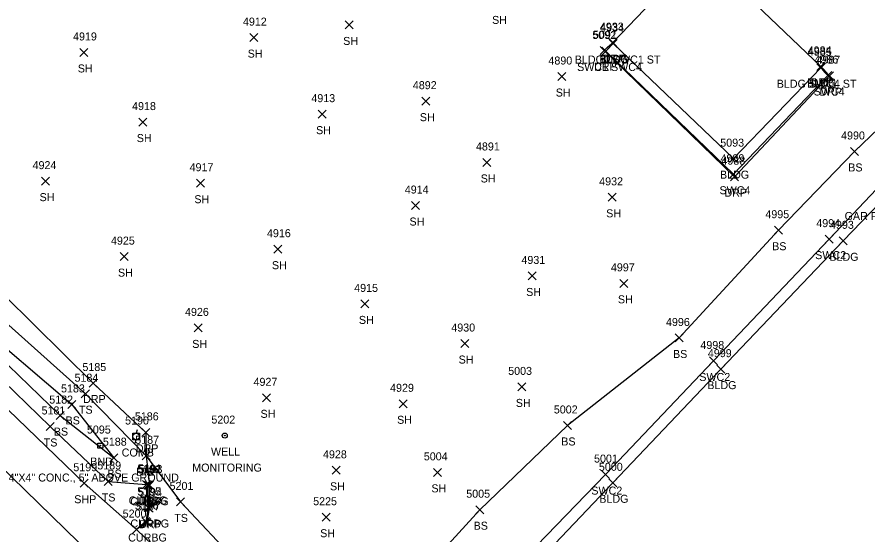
# Model space of a CAD drawing. Extents: x 1472233 to 1475777, y 540726 to 543442.
# Drawn here: x 1474819.6 to 1475032, y 541481 to 541610.2 of the extents above; entities that cross this region are included whole.
import ezdxf

# ---------------------------------------------------------------- set-up
doc = ezdxf.new("R2010")
doc.units = 0
for name, color, linetype in [('L_A', 7, 'Continuous'), ('L_C', 7, 'Continuous'), ('L_I', 7, 'Continuous'), ('L_TIC', 7, 'Continuous'), ('LBC', 7, 'Continuous'), ('LELB', 7, 'Continuous'), ('Level 18', 7, 'Continuous'), ('LSOGP', 7, 'Continuous'), ('M_A', 7, 'Continuous'), ('M_C', 7, 'Continuous'), ('M_I', 7, 'Continuous'), ('P_A', 7, 'Continuous'), ('P_I', 7, 'Continuous'), ('P_TIC', 7, 'Continuous'), ('PET', 7, 'Continuous'), ('PSP', 7, 'Continuous'), ('R_A', 7, 'Continuous'), ('R_I', 7, 'Continuous'), ('R_TIC', 7, 'Continuous'), ('RC', 7, 'Continuous'), ('RDP', 7, 'Continuous'), ('RSW', 7, 'Continuous'), ('U_A', 7, 'Continuous'), ('U_C', 7, 'Continuous'), ('U_I', 7, 'Continuous'), ('UP', 7, 'Continuous'), ('UWW', 7, 'Continuous')]:
    doc.layers.add(name, color=color, linetype=linetype)

msp = doc.modelspace()

# ---------------------------------------------------------------- linework, layer by layer
at = {"layer": 'L_TIC'}
for points in [[(1474901.63, 541607.25), (1474903.63, 541609.25)], [(1474903.63, 541607.25), (1474901.63, 541609.25)], [(1474877.77, 541604.08), (1474879.77, 541606.08)], [(1474879.77, 541604.08), (1474877.77, 541606.08)], [(1474967.51, 541602.82), (1474969.51, 541604.82)], [(1474969.51, 541602.82), (1474967.51, 541604.82)], [(1474967.59, 541602.6), (1474969.59, 541604.6)], [(1474969.59, 541602.6), (1474967.59, 541604.6)], [(1474835.35, 541600.37), (1474837.35, 541602.37)], [(1474837.35, 541600.37), (1474835.35, 541602.37)], [(1475019.42, 541596.87), (1475021.42, 541598.87)], [(1475021.42, 541596.87), (1475019.42, 541598.87)], [(1475019.46, 541596.55), (1475021.46, 541598.55)], [(1475021.46, 541596.55), (1475019.46, 541598.55)], [(1474954.73, 541594.35), (1474956.73, 541596.35)], [(1474956.73, 541594.35), (1474954.73, 541596.35)], [(1474920.78, 541588.19), (1474922.78, 541590.19)], [(1474922.78, 541588.19), (1474920.78, 541590.19)], [(1474894.86, 541584.94), (1474896.86, 541586.94)], [(1474896.86, 541584.94), (1474894.86, 541586.94)], [(1474850.08, 541582.96), (1474852.08, 541584.96)], [(1474852.08, 541582.96), (1474850.08, 541584.96)], [(1475027.85, 541575.62), (1475029.85, 541577.62)], [(1475029.85, 541575.62), (1475027.85, 541577.62)], [(1474997.66, 541573.82), (1474999.66, 541575.82)], [(1474999.66, 541573.82), (1474997.66, 541575.82)], [(1474997.66, 541573.82), (1474999.66, 541575.82)], [(1474999.66, 541573.82), (1474997.66, 541575.82)], [(1474935.98, 541572.87), (1474937.98, 541574.87)], [(1474937.98, 541572.87), (1474935.98, 541574.87)], [(1474825.79, 541568.2), (1474827.79, 541570.2)], [(1474827.79, 541568.2), (1474825.79, 541570.2)], [(1474864.45, 541567.68), (1474866.45, 541569.68)], [(1474866.45, 541567.68), (1474864.45, 541569.68)], [(1474967.33, 541564.15), (1474969.33, 541566.15)], [(1474969.33, 541564.15), (1474967.33, 541566.15)], [(1474918.2, 541562.1), (1474920.2, 541564.1)], [(1474920.2, 541562.1), (1474918.2, 541564.1)], [(1475008.84, 541555.93), (1475010.84, 541557.93)], [(1475010.84, 541555.93), (1475008.84, 541557.93)], [(1475024.99, 541553.28), (1475026.99, 541555.28)], [(1475026.99, 541553.28), (1475024.99, 541555.28)], [(1474883.83, 541551.19), (1474885.83, 541553.19)], [(1474885.83, 541551.19), (1474883.83, 541553.19)], [(1474845.37, 541549.33), (1474847.37, 541551.33)], [(1474847.37, 541549.33), (1474845.37, 541551.33)], [(1474947.34, 541544.5), (1474949.34, 541546.5)], [(1474949.34, 541544.5), (1474947.34, 541546.5)], [(1474970.26, 541542.65), (1474972.26, 541544.65)], [(1474972.26, 541542.65), (1474970.26, 541544.65)], [(1474905.56, 541537.51), (1474907.56, 541539.51)], [(1474907.56, 541537.51), (1474905.56, 541539.51)], [(1474863.92, 541531.51), (1474865.92, 541533.51)], [(1474865.92, 541531.51), (1474863.92, 541533.51)], [(1474984.08, 541528.99), (1474986.08, 541530.99)], [(1474986.08, 541528.99), (1474984.08, 541530.99)], [(1474930.47, 541527.6), (1474932.47, 541529.6)], [(1474932.47, 541527.6), (1474930.47, 541529.6)], [(1474994.49, 541521.2), (1474996.49, 541523.2)], [(1474996.49, 541521.2), (1474994.49, 541523.2)], [(1474944.76, 541516.76), (1474946.76, 541518.76)], [(1474946.76, 541516.76), (1474944.76, 541518.76)], [(1474835.71, 541515.06), (1474837.71, 541517.06)], [(1474837.71, 541515.06), (1474835.71, 541517.06)], [(1474880.99, 541514.03), (1474882.99, 541516.03)], [(1474882.99, 541514.03), (1474880.99, 541516.03)], [(1474832.33, 541512.38), (1474834.33, 541514.38)], [(1474834.33, 541512.38), (1474832.33, 541514.38)], [(1474915.11, 541512.54), (1474917.11, 541514.54)], [(1474917.11, 541512.54), (1474915.11, 541514.54)], [(1474829.39, 541509.59), (1474831.39, 541511.59)], [(1474831.39, 541509.59), (1474829.39, 541511.59)], [(1474826.9, 541506.87), (1474828.9, 541508.87)], [(1474828.9, 541506.87), (1474826.9, 541508.87)], [(1474956.16, 541507.12), (1474958.16, 541509.12)], [(1474958.16, 541507.12), (1474956.16, 541509.12)], [(1474842.79, 541499.07), (1474844.79, 541501.07)], [(1474844.79, 541499.07), (1474842.79, 541501.07)], [(1474842.79, 541499.07), (1474844.79, 541501.07)], [(1474844.79, 541499.07), (1474842.79, 541501.07)], [(1474850.88, 541499.54), (1474852.88, 541501.54)], [(1474852.88, 541499.54), (1474850.88, 541501.54)], [(1474898.34, 541495.91), (1474900.34, 541497.91)], [(1474900.34, 541495.91), (1474898.34, 541497.91)], [(1474923.68, 541495.4), (1474925.68, 541497.4)], [(1474925.68, 541495.4), (1474923.68, 541497.4)], [(1474841.4, 541493.13), (1474843.4, 541495.13)], [(1474843.4, 541493.13), (1474841.4, 541495.13)], [(1474967.51, 541492.79), (1474969.51, 541494.79)], [(1474969.51, 541492.79), (1474967.51, 541494.79)], [(1474850.95, 541492.37), (1474852.95, 541494.37)], [(1474852.95, 541492.37), (1474850.95, 541494.37)], [(1474859.52, 541488.01), (1474861.52, 541490.01)], [(1474861.52, 541488.01), (1474859.52, 541490.01)], [(1474934.27, 541486.06), (1474936.27, 541488.06)], [(1474936.27, 541486.06), (1474934.27, 541488.06)], [(1474895.88, 541484.18), (1474897.88, 541486.18)], [(1474897.88, 541484.18), (1474895.88, 541486.18)]]:
    msp.add_lwpolyline(points, dxfattribs=at)
at = {"layer": 'LBC'}
for points in [[(1474990.21, 541626.57), (1474968.51, 541603.82), (1474968.59, 541603.6), (1474998.66, 541574.82)], [(1474990.21, 541626.57), (1474990.55, 541626.39), (1474991.65, 541625.41), (1475020.42, 541597.87), (1475020.46, 541597.55), (1474998.66, 541574.82)], [(1475144.27, 541507.64), (1475107.29, 541543.12), (1475083.56, 541565.89), (1475059.36, 541589.08), (1475039.65, 541568.48), (1475025.99, 541554.28), (1474995.49, 541522.2), (1474968.51, 541493.79), (1474949.2, 541473.47), (1474928.3, 541451.13), (1474953.56, 541427.22), (1474981.13, 541401.01), (1475012.94, 541370.88), (1475013.8, 541370.08)]]:
    msp.add_lwpolyline(points, dxfattribs=at)
at = {"layer": 'LELB'}
for points in [[(1474874.35, 541686.34), (1474843.02, 541683.96), (1474803.71, 541674.06), (1474781.9, 541670.96), (1474757.18, 541659.71), (1474724.18, 541638.54), (1474717.86, 541626.89), (1474722.01, 541623.04), (1474720.87, 541620.26), (1474718.25, 541617.83), (1474721.79, 541611.05), (1474727.93, 541604.53), (1474740.37, 541592.25), (1474769.12, 541563.74), (1474804.5, 541530.53), (1474827.9, 541507.87), (1474842.4, 541494.13), (1474851.95, 541493.37)], [(1474883.59, 541678.72), (1474843.2, 541677.72), (1474803.71, 541674.06), (1474783.59, 541667.12), (1474757.86, 541656.93), (1474728.42, 541638.8), (1474722.01, 541623.04), (1474720.89, 541622.23), (1474717.25, 541622.95), (1474717.16, 541621.06), (1474720.87, 541620.26), (1474723.24, 541615.96), (1474733.78, 541606.24), (1474743.82, 541595.58), (1474771.63, 541566.22), (1474807.07, 541533.08), (1474830.39, 541510.59), (1474843.79, 541500.07)], [(1474873.9, 541672.96), (1474843.7, 541671.74), (1474804.88, 541667.01), (1474785.38, 541663.6), (1474763.07, 541645.36), (1474733.88, 541626.81), (1474738.46, 541613.73), (1474748.56, 541600.52), (1474777.17, 541570.88), (1474812.73, 541537.45), (1474836.71, 541516.06), (1474851.88, 541500.54), (1474860.52, 541489.01), (1474874.9, 541473.68), (1474885.21, 541459.38)], [(1474783.59, 541667.12), (1474760.03, 541652.04), (1474730.62, 541632.17), (1474727.06, 541622.33), (1474733.56, 541610.99), (1474745.61, 541597.12), (1474772.84, 541567.15), (1474808.55, 541534.56), (1474833.33, 541513.38), (1474843.79, 541500.07)], [(1475137.37, 541526.68), (1475115.99, 541551.06), (1475095.48, 541570.79), (1475060.87, 541607.38), (1475028.85, 541576.62), (1475009.84, 541556.93), (1474985.08, 541529.99), (1474957.16, 541508.12), (1474935.27, 541487.06), (1474912.53, 541462.14), (1474913.44, 541430.9)]]:
    msp.add_lwpolyline(points, dxfattribs=at)
at = {"layer": 'Level 18'}
msp.add_lwpolyline([(1474839.83, 541503.73), (1474841.08, 541503.73), (1474841.08, 541502.48), (1474839.83, 541502.48)], close=True, dxfattribs=at)
msp.add_circle((1474840.45, 541503.1), 0.0833, dxfattribs=at)
at = {"layer": 'LSOGP'}
msp.add_lwpolyline([(1475133.02, 541629.22), (1475120.65, 541577.67), (1475134.56, 541552.41), (1475155.55, 541520.28), (1475144.27, 541507.64), (1475107.29, 541543.12), (1475083.56, 541565.89), (1475059.36, 541589.08), (1475039.65, 541568.48), (1475025.99, 541554.28), (1474995.49, 541522.2), (1474968.51, 541493.79), (1474949.2, 541473.47), (1474928.3, 541451.13), (1474953.56, 541427.22), (1474981.13, 541401.01), (1475012.94, 541370.88), (1475013.8, 541370.08), (1475010.35, 541368.43), (1475001.28, 541346.33)], dxfattribs=at)
at = {"layer": 'P_TIC'}
for points in [[(1474835.41, 541492.68), (1474837.41, 541494.68)], [(1474837.41, 541492.68), (1474835.41, 541494.68)], [(1474848.46, 541481.1), (1474850.46, 541483.1)], [(1474850.46, 541481.1), (1474848.46, 541483.1)]]:
    msp.add_lwpolyline(points, dxfattribs=at)
at = {"layer": 'PET'}
msp.add_lwpolyline([(1474257.17, 542041.35), (1474290.36, 542008.95), (1474318.16, 541982.22), (1474353.09, 541947.73), (1474380.11, 541921.32), (1474409.43, 541892.59), (1474448.11, 541855.39), (1474480.03, 541823.99), (1474515.94, 541789.15), (1474551.47, 541754.04), (1474586.76, 541720.19), (1474622.34, 541685.28), (1474642.2, 541667.03), (1474678.81, 541632.27), (1474705.96, 541604.58), (1474732.85, 541577.87), (1474757.56, 541553.54), (1474794.98, 541517.97), (1474838.32, 541475.71), (1474843.05, 541471.26), (1474873.72, 541441.3), (1474901.31, 541414.4), (1474940.73, 541376.24), (1474987.96, 541330.09)], dxfattribs=at)
at = {"layer": 'PSP'}
msp.add_lwpolyline([(1474803.05, 541525.86), (1474836.41, 541493.68), (1474849.46, 541482.1), (1474865.57, 541466.67), (1474878.24, 541453.47), (1474892.14, 541440.03), (1474927.46, 541405.79), (1474935.39, 541397.53), (1474970.83, 541362.98), (1474995.02, 541339.69)], dxfattribs=at)
at = {"layer": 'R_TIC'}
for points in [[(1474967.51, 541602.82), (1474969.51, 541604.82)], [(1474969.51, 541602.82), (1474967.51, 541604.82)], [(1474965.29, 541600.84), (1474967.29, 541602.84)], [(1474967.29, 541600.84), (1474965.29, 541602.84)], [(1474965.29, 541600.84), (1474967.29, 541602.84)], [(1474967.29, 541600.84), (1474965.29, 541602.84)], [(1474965.71, 541600.73), (1474967.71, 541602.73)], [(1474967.71, 541600.73), (1474965.71, 541602.73)], [(1474965.71, 541600.73), (1474967.71, 541602.73)], [(1474967.71, 541600.73), (1474965.71, 541602.73)], [(1474967.59, 541602.6), (1474969.59, 541604.6)], [(1474969.59, 541602.6), (1474967.59, 541604.6)], [(1475019.42, 541596.87), (1475021.42, 541598.87)], [(1475021.42, 541596.87), (1475019.42, 541598.87)], [(1475019.46, 541596.55), (1475021.46, 541598.55)], [(1475021.46, 541596.55), (1475019.46, 541598.55)], [(1475021.17, 541594.61), (1475023.17, 541596.61)], [(1475023.17, 541594.61), (1475021.17, 541596.61)], [(1475021.6, 541594.55), (1475023.6, 541596.55)], [(1475023.6, 541594.55), (1475021.6, 541596.55)], [(1474997.66, 541569.92), (1474999.66, 541571.92)], [(1474999.66, 541569.92), (1474997.66, 541571.92)], [(1474997.87, 541569.31), (1474999.87, 541571.31)], [(1474999.87, 541569.31), (1474997.87, 541571.31)], [(1475021.56, 541553.7), (1475023.56, 541555.7)], [(1475023.56, 541553.7), (1475021.56, 541555.7)], [(1474992.61, 541523.24), (1474994.61, 541525.24)], [(1474994.61, 541523.24), (1474992.61, 541525.24)], [(1474837.67, 541517.73), (1474839.67, 541519.73)], [(1474839.67, 541517.73), (1474837.67, 541519.73)], [(1474850.83, 541505.4), (1474852.83, 541507.4)], [(1474852.83, 541505.4), (1474850.83, 541507.4)], [(1474850.88, 541499.54), (1474852.88, 541501.54)], [(1474852.88, 541499.54), (1474850.88, 541501.54)], [(1474965.64, 541494.84), (1474967.64, 541496.84)], [(1474967.64, 541494.84), (1474965.64, 541496.84)], [(1474850.95, 541492.37), (1474852.95, 541494.37)], [(1474852.95, 541492.37), (1474850.95, 541494.37)], [(1474851.35, 541492.17), (1474853.35, 541494.17)], [(1474853.35, 541492.17), (1474851.35, 541494.17)], [(1474851.72, 541492.22), (1474853.72, 541494.22)], [(1474853.72, 541492.22), (1474851.72, 541494.22)], [(1474851.39, 541486.62), (1474853.39, 541488.62)], [(1474853.39, 541486.62), (1474851.39, 541488.62)], [(1474851.64, 541486.44), (1474853.64, 541488.44)], [(1474853.64, 541486.44), (1474851.64, 541488.44)], [(1474850.83, 541483.11), (1474852.83, 541485.11)], [(1474852.83, 541483.11), (1474850.83, 541485.11)], [(1474851.1, 541482.87), (1474853.1, 541484.87)], [(1474853.1, 541482.87), (1474851.1, 541484.87)], [(1474848.46, 541481.1), (1474850.46, 541483.1)], [(1474850.46, 541481.1), (1474848.46, 541483.1)], [(1474848.46, 541481.1), (1474850.46, 541483.1)], [(1474850.46, 541481.1), (1474848.46, 541483.1)]]:
    msp.add_lwpolyline(points, dxfattribs=at)
at = {"layer": 'RC'}
msp.add_lwpolyline([(1474851.95, 541493.37), (1474852.35, 541493.17), (1474852.39, 541487.62), (1474851.83, 541484.11), (1474849.46, 541482.1)], dxfattribs=at)
at = {"layer": 'RDP'}
for points in [[(1474867.55, 541689.7), (1474874.35, 541686.34), (1474883.59, 541678.72), (1474885.69, 541671.59), (1474874.66, 541670.92), (1474845.18, 541667.08), (1474808.89, 541659.74), (1474779.58, 541630.86), (1474752.49, 541603.19), (1474780.83, 541573.79), (1474816.41, 541540.66), (1474838.67, 541518.73), (1474851.83, 541506.4), (1474851.88, 541500.54), (1474852.72, 541493.22), (1474852.64, 541487.44), (1474852.1, 541483.87), (1474849.46, 541482.1)], [(1474968.51, 541603.82), (1474966.29, 541601.84)], [(1475020.42, 541597.87), (1475022.6, 541595.55), (1474998.87, 541570.31), (1474966.29, 541601.84)]]:
    msp.add_lwpolyline(points, dxfattribs=at)
at = {"layer": 'RSW'}
for points in [[(1474968.59, 541603.6), (1474966.71, 541601.73)], [(1475020.46, 541597.55), (1475022.17, 541595.61), (1474998.66, 541570.92), (1474966.71, 541601.73)], [(1475107.29, 541543.12), (1475109.25, 541545.08), (1475085.78, 541567.6), (1475059.34, 541593.02), (1475037.29, 541570.3), (1475022.56, 541554.7), (1474993.61, 541524.24), (1474966.64, 541495.84), (1474946.97, 541475.51), (1474923.9, 541450.35), (1474950.75, 541424.65), (1474978.64, 541398.6), (1475010.35, 541368.43), (1475012.94, 541370.88)]]:
    msp.add_lwpolyline(points, dxfattribs=at)
at = {"layer": 'UP'}
for p, q in [((1474848.58, 541504.52), (1474848.58, 541506.19)), ((1474848.58, 541506.19), (1474850.25, 541506.19)), ((1474849.67, 541507.02), (1474849.42, 541506.19)), ((1474849.42, 541505.36), (1474849.42, 541505.36)), ((1474850.25, 541506.19), (1474850.25, 541504.52)), ((1474850.25, 541504.52), (1474848.58, 541504.52)), ((1474849.17, 541503.69), (1474849.42, 541504.52))]:
    msp.add_line(p, q, dxfattribs=at)
msp.add_circle((1474849.42, 541505.36), 0.833, dxfattribs=at)
at = {"layer": 'UWW'}
for radius in [0.625, 0.0833]:
    msp.add_circle((1474871.54, 541505.59), radius, dxfattribs=at)

# ---------------------------------------------------------------- texts
at = {"layer": 'L_A'}
for s, p in [('SH', (1474938.32, 541608.5)), ('SH', (1474901.12, 541603.25)), ('SH', (1474877.26, 541600.08)), ('BLDG', (1474965.1, 541598.82)), ('BLDG', (1474965.18, 541598.6)), ('SH', (1474834.83, 541596.37)), ('BLDG', (1475017.02, 541592.87)), ('BLDG', (1475017.05, 541592.55)), ('SH', (1474954.22, 541590.35)), ('SH', (1474920.27, 541584.19)), ('SH', (1474894.35, 541580.94)), ('SH', (1474849.57, 541578.96)), ('BS', (1475027.29, 541571.62)), ('SH', (1474935.47, 541568.87)), ('BLDG', (1474995.25, 541569.82)), ('BLDG', (1474995.25, 541569.82)), ('SH', (1474825.28, 541564.2)), ('SH', (1474863.94, 541563.68)), ('SH', (1474966.82, 541560.15)), ('SH', (1474917.69, 541558.1)), ('BS', (1475008.28, 541551.93)), ('BLDG', (1475022.58, 541549.28)), ('SH', (1474883.32, 541547.19)), ('SH', (1474844.86, 541545.33)), ('SH', (1474946.83, 541540.5)), ('SH', (1474969.75, 541538.65)), ('SH', (1474905.05, 541533.51)), ('SH', (1474863.41, 541527.51)), ('BS', (1474983.52, 541524.99)), ('SH', (1474929.96, 541523.6)), ('BLDG', (1474992.08, 541517.2)), ('SH', (1474944.25, 541512.76)), ('TS', (1474835.11, 541511.06)), ('SH', (1474880.48, 541510.03)), ('BS', (1474831.77, 541508.38)), ('SH', (1474914.6, 541508.54)), ('BS', (1474828.83, 541505.59)), ('BS', (1474955.6, 541503.12)), ('TS', (1474826.31, 541502.87)), ('BS', (1474842.23, 541495.07)), ('BS', (1474842.23, 541495.07)), ('TS', (1474850.29, 541495.54)), ('SH', (1474897.83, 541491.91)), ('SH', (1474923.16, 541491.4)), ('TS', (1474840.81, 541489.13)), ('TS', (1474850.36, 541488.37)), ('BLDG', (1474965.1, 541488.79)), ('TS', (1474858.93, 541484.01)), ('BS', (1474933.71, 541482.06)), ('SH', (1474895.37, 541480.18))]:
    msp.add_text(s, height=2, dxfattribs=at).set_placement(p)
at = {"layer": 'L_C'}
msp.add_text('GAR FLOOR ELEV:', height=2, dxfattribs=at).set_placement((1475026.38, 541559.48))
at = {"layer": 'L_I'}
for s, p in [('4912', (1474876.08, 541608.08)), ('4933', (1474965.25, 541606.82)), ('4934', (1474965.33, 541606.6)), ('4919', (1474833.64, 541604.37)), ('4984', (1475017.16, 541600.87)), ('4985', (1475017.2, 541600.55)), ('4890', (1474952.39, 541598.35)), ('4892', (1474918.52, 541592.19)), ('4913', (1474893.17, 541588.94)), ('4918', (1474848.39, 541586.96)), ('4990', (1475025.5, 541579.62)), ('5093', (1474995.32, 541577.82)), ('5093', (1474995.32, 541577.82)), ('4891', (1474934.29, 541576.87)), ('4924', (1474823.53, 541572.2)), ('4917', (1474862.75, 541571.68)), ('4932', (1474965.07, 541568.15)), ('4914', (1474916.51, 541566.1)), ('4995', (1475006.58, 541559.93)), ('4993', (1475022.73, 541557.28)), ('4916', (1474882.08, 541555.19)), ('4925', (1474843.11, 541553.33)), ('4931', (1474945.65, 541548.5)), ('4997', (1474968, 541546.65)), ('4915', (1474903.87, 541541.51)), ('4926', (1474861.61, 541535.51)), ('4996', (1474981.76, 541532.99)), ('4930', (1474928.13, 541531.6)), ('4999', (1474992.22, 541525.2)), ('5003', (1474942.34, 541520.76)), ('5184', (1474834.01, 541519.06)), ('4927', (1474878.73, 541518.03)), ('5183', (1474830.64, 541516.38)), ('4929', (1474912.84, 541516.54)), ('5182', (1474827.7, 541513.59)), ('5181', (1474825.78, 541510.87)), ('5002', (1474953.74, 541511.12)), ('5188', (1474841.09, 541503.07)), ('5188', (1474841.09, 541503.07)), ('5187', (1474849.18, 541503.54)), ('4928', (1474896.08, 541499.91)), ('5004', (1474921.26, 541499.4)), ('5189', (1474839.7, 541497.13)), ('5000', (1474965, 541496.79)), ('5191', (1474849.82, 541496.37)), ('5201', (1474857.75, 541492.01)), ('5225', (1474893.62, 541488.18)), ('5005', (1474931.86, 541490.06))]:
    msp.add_text(s, height=2, dxfattribs=at).set_placement(p)
at = {"layer": 'M_A'}
msp.add_text('BND', height=2, dxfattribs=at).set_placement((1474837.94, 541498.1))
at = {"layer": 'M_C'}
msp.add_text('4"X4" CONC., 5" ABOVE GROUND,', height=2, dxfattribs=at).set_placement((1474817.54, 541494.1))
at = {"layer": 'M_I'}
msp.add_text('5095', height=2, dxfattribs=at).set_placement((1474837.11, 541506.1))
at = {"layer": 'P_A'}
msp.add_text('SHP', height=2, dxfattribs=at).set_placement((1474833.94, 541488.68))
at = {"layer": 'P_I'}
for s, p in [('5199', (1474833.71, 541496.68)), ('5200', (1474846.04, 541485.1))]:
    msp.add_text(s, height=2, dxfattribs=at).set_placement(p)
at = {"layer": 'R_A'}
for s, p in [('BLDG1 SWC1 ST', (1474958.97, 541598.6)), ('DRP', (1474965.99, 541598.82)), ('SWC1 SWC4', (1474959.56, 541596.73)), ('SWC1 SWC4', (1474959.56, 541596.73)), ('DRP', (1474963.78, 541596.84)), ('DRP', (1474963.78, 541596.84)), ('BLDG SWC4 ST', (1475009.43, 541592.55)), ('DRP', (1475017.91, 541592.87)), ('SWC4', (1475018.64, 541590.61)), ('DRP', (1475020.09, 541590.55)), ('SWC4', (1474995.13, 541565.92)), ('DRP', (1474996.36, 541565.31)), ('SWC2', (1475019.03, 541549.7)), ('SWC2', (1474990.08, 541519.24)), ('DRP', (1474836.16, 541513.73)), ('DRP', (1474849.32, 541501.4)), ('DRP', (1474849.36, 541495.54)), ('SWC2', (1474963.11, 541490.84)), ('CURBG', (1474847.53, 541488.37)), ('CURBG', (1474847.93, 541488.17)), ('DRP', (1474850.2, 541488.22)), ('CURBG', (1474847.97, 541482.62)), ('DRP', (1474850.13, 541482.44)), ('CURBG', (1474847.41, 541479.11))]:
    msp.add_text(s, height=2, dxfattribs=at).set_placement(p)
at = {"layer": 'R_I'}
for s, p in [('4933', (1474965.25, 541606.82)), ('4934', (1474965.33, 541606.6)), ('5092', (1474963.37, 541604.73)), ('5092', (1474963.37, 541604.73)), ('5091', (1474963.52, 541604.84)), ('5091', (1474963.52, 541604.84)), ('4984', (1475017.16, 541600.87)), ('4985', (1475017.2, 541600.55)), ('4986', (1475018.85, 541598.61)), ('4987', (1475019.34, 541598.55)), ('4989', (1474995.39, 541573.92)), ('4988', (1474995.61, 541573.31)), ('4994', (1475019.3, 541557.7)), ('4998', (1474990.35, 541527.24)), ('5185', (1474835.98, 541521.73)), ('5186', (1474849.08, 541509.4)), ('5187', (1474849.18, 541503.54)), ('5001', (1474963.79, 541498.84)), ('5192', (1474849.65, 541496.17)), ('5191', (1474849.82, 541496.37)), ('5193', (1474850.02, 541496.22)), ('5195', (1474849.69, 541490.62)), ('5194', (1474849.95, 541490.44)), ('5196', (1474849.08, 541487.11)), ('5197', (1474849.41, 541486.87)), ('5200', (1474846.04, 541485.1)), ('5200', (1474846.04, 541485.1))]:
    msp.add_text(s, height=2, dxfattribs=at).set_placement(p)
at = {"layer": 'U_A'}
for s, p in [('COMB', (1474845.8, 541500.36)), ('WELL', (1474868.1, 541500.59))]:
    msp.add_text(s, height=2, dxfattribs=at).set_placement(p)
at = {"layer": 'U_C'}
msp.add_text('MONITORING', height=2, dxfattribs=at).set_placement((1474863.42, 541496.59))
at = {"layer": 'U_I'}
for s, p in [('5190', (1474846.64, 541508.36)), ('5202', (1474868.2, 541508.59))]:
    msp.add_text(s, height=2, dxfattribs=at).set_placement(p)

doc.saveas('drawing.dxf')
